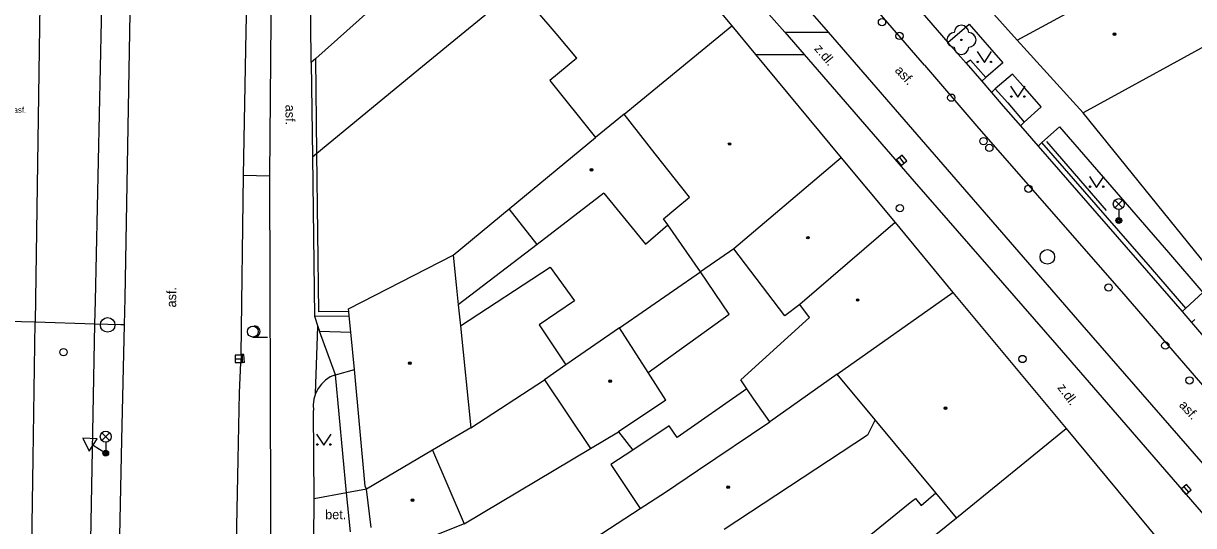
# Model space of a CAD drawing. Extents: x -596229 to -595156, y -1161237 to -1159376.
# Drawn here: x -595385.3 to -595305.1, y -1160821.5 to -1160787 of the extents above; entities that cross this region are included whole.
import ezdxf

# ---------------------------------------------------------------- set-up
doc = ezdxf.new("R2010")
doc.units = 0
for name, color, linetype in [('DOP - rozhrani ploch obecne', 7, 'Continuous'), ('Level 22', 7, 'Continuous'), ('Level 27', 7, 'Continuous'), ('Level 28', 7, 'Continuous'), ('Level 33', 7, 'Continuous'), ('Level 34', 7, 'Continuous'), ('Level 36', 7, 'Continuous'), ('Level 39', 7, 'Continuous'), ('Specificka linie pasportu komunikaci', 7, 'Continuous'), ('TM - budovy zdene_ betonove - VP', 7, 'Continuous'), ('TM - chodniky - VP', 7, 'Continuous'), ('TM - komunikace - VP', 7, 'Continuous'), ('TM - letecke snimky - pomocna linie', 7, 'Continuous'), ('TM - plot drateny_ kovovy - VP', 7, 'Continuous'), ('TM - plot zdeny_ ohradni zed - VP', 7, 'Continuous'), ('TM - podezdivka plotu - VP', 7, 'Continuous'), ('TM - popis povrchu', 7, 'Continuous'), ('TM - rozhrani mezi zpev. plochami mezi sebou - VP', 7, 'Continuous'), ('TM - rozhrani ploch obecne - VP', 7, 'Continuous'), ('TM - zabradli - VP', 7, 'Continuous')]:
    doc.layers.add(name, color=color, linetype=linetype)

msp = doc.modelspace()

# ---------------------------------------------------------------- linework, layer by layer
at = {"layer": 'DOP - rozhrani ploch obecne'}
for points in [[(-595354.66, -1160814.75), (-595349.59, -1160811.44)], [(-595344.52, -1160815.03), (-595343.55, -1160816.28)], [(-595355.1, -1160821.34), (-595346.45, -1160816.17)]]:
    msp.add_lwpolyline(points, dxfattribs=at)
at = {"layer": 'Level 22'}
msp.add_circle((-595321, -1160788.11), 0.05, dxfattribs=at)
for centre, start, end in [((-595321, -1160787.61), 0, 180), ((-595321.5, -1160788.11), 90, 270), ((-595320.5, -1160788.11), 270, 90), ((-595321, -1160788.61), 180, 0)]:
    msp.add_arc(centre, 0.5, start, end, dxfattribs=at)
at = {"layer": 'Level 27'}
for p, q in [((-595325.256, -1160796.185), (-595324.944, -1160796.575)), ((-595370.82, -1160810), (-595370.32, -1160810)), ((-595305.751, -1160818.789), (-595305.429, -1160819.171))]:
    msp.add_line(p, q, dxfattribs=at)
for points in [[(-595325.451, -1160796.341), (-595325.139, -1160796.731), (-595324.749, -1160796.419), (-595325.061, -1160796.029)], [(-595370.82, -1160810.25), (-595370.32, -1160810.25), (-595370.32, -1160809.75), (-595370.82, -1160809.75)], [(-595305.942, -1160818.949), (-595305.621, -1160819.332), (-595305.238, -1160819.011), (-595305.559, -1160818.628)]]:
    msp.add_lwpolyline(points, close=True, dxfattribs=at)
for centre in [(-595315.11, -1160803.01), (-595379.56, -1160807.68)]:
    msp.add_circle(centre, 0.5, dxfattribs=at)
at = {"layer": 'Level 28'}
for centre in [(-595326.45, -1160786.9), (-595325.25, -1160787.84), (-595321.7, -1160792.08), (-595319.49, -1160795.06), (-595319.09, -1160795.53), (-595316.4, -1160798.33), (-595325.22, -1160799.66), (-595310.91, -1160805.11), (-595307.02, -1160809.1), (-595382.59, -1160809.55), (-595316.81, -1160810.02), (-595305.36, -1160811.49)]:
    msp.add_circle(centre, 0.25, dxfattribs=at)
at = {"layer": 'Level 33'}
for p, q in [((-595310.475, -1160799.65), (-595309.945, -1160799.12)), ((-595310.475, -1160799.12), (-595309.945, -1160799.65)), ((-595310.21, -1160799.76), (-595310.21, -1160800.51)), ((-595379.955, -1160815.62), (-595379.425, -1160815.09)), ((-595379.955, -1160815.09), (-595379.425, -1160815.62)), ((-595379.69, -1160815.73), (-595379.69, -1160816.48))]:
    msp.add_line(p, q, dxfattribs=at)
for centre, radius in [((-595310.21, -1160799.385), 0.375), ((-595310.21, -1160800.51), 0.2), ((-595310.21, -1160800.51), 0.145), ((-595310.21, -1160800.51), 0.0876), ((-595379.69, -1160815.355), 0.375), ((-595379.69, -1160816.48), 0.2), ((-595379.69, -1160816.48), 0.145), ((-595379.69, -1160816.48), 0.0876)]:
    msp.add_circle(centre, radius, dxfattribs=at)
at = {"layer": 'Level 34'}
msp.add_line((-595380.543, -1160815.925), (-595379.69, -1160816.48), dxfattribs=at)
msp.add_lwpolyline([(-595380.816, -1160816.344), (-595380.27, -1160815.506), (-595381.269, -1160815.452)], close=True, dxfattribs=at)
at = {"layer": 'Level 36'}
msp.add_line((-595369.6, -1160808.515), (-595368.6, -1160808.515), dxfattribs=at)
for points in [[(-595319.93, -1160788.92), (-595319.43, -1160789.67), (-595318.93, -1160788.92)], [(-595317.63, -1160791.3), (-595317.13, -1160792.05), (-595316.63, -1160791.3)], [(-595312.23, -1160797.49), (-595311.73, -1160798.24), (-595311.23, -1160797.49)], [(-595365.23, -1160815.19), (-595364.73, -1160815.94), (-595364.23, -1160815.19)]]:
    msp.add_lwpolyline(points, dxfattribs=at)
for centre, radius in [((-595319.88, -1160789.62), 0.05), ((-595318.981, -1160789.62), 0.05), ((-595317.58, -1160792), 0.05), ((-595316.681, -1160792), 0.05), ((-595312.18, -1160798.19), 0.05), ((-595311.281, -1160798.19), 0.05), ((-595369.6, -1160808.14), 0.375), ((-595365.18, -1160815.89), 0.05), ((-595364.281, -1160815.89), 0.05)]:
    msp.add_circle(centre, radius, dxfattribs=at)
msp.add_arc((-595369.475, -1160808.14), 0.375, 260.40593, 99.59407, dxfattribs=at)
at = {"layer": 'Level 39'}
for centre, radius in [((-595310.5, -1160787.72), 0.09), ((-595310.5, -1160787.72), 0.0398), ((-595336.9, -1160795.26), 0.09), ((-595336.9, -1160795.26), 0.0398), ((-595346.38, -1160797.03), 0.09), ((-595346.38, -1160797.03), 0.0398), ((-595331.53, -1160801.69), 0.09), ((-595331.53, -1160801.69), 0.0398), ((-595328.12, -1160805.97), 0.09), ((-595328.12, -1160805.97), 0.0398), ((-595358.84, -1160810.31), 0.09), ((-595358.84, -1160810.31), 0.0398), ((-595345.1, -1160811.54), 0.09), ((-595345.1, -1160811.54), 0.0398), ((-595322.1, -1160813.4), 0.09), ((-595322.1, -1160813.4), 0.0398), ((-595337, -1160818.82), 0.09), ((-595337, -1160818.82), 0.0398), ((-595358.65, -1160819.71), 0.09), ((-595358.65, -1160819.71), 0.0398)]:
    msp.add_circle(centre, radius, dxfattribs=at)
at = {"layer": 'Specificka linie pasportu komunikaci'}
for points in [[(-595382.8, -1160696.45), (-595382.91, -1160701.1), (-595383.04, -1160709.3), (-595383.12, -1160714.32), (-595383.31, -1160725.42), (-595383.52, -1160738.91), (-595384.53, -1160807.5)], [(-595333.11, -1160787.59), (-595330.14, -1160787.59)], [(-595335.12, -1160789.11), (-595331.79, -1160789.12)], [(-595384.53, -1160807.5), (-595388.31, -1160807.39)], [(-595385.43, -1160866.94), (-595384.67, -1160816.82), (-595384.53, -1160807.5)], [(-595380.43, -1160807.62), (-595384.53, -1160807.5)], [(-595365.37, -1160807.09), (-595365.14, -1160807.78)], [(-595378.43, -1160807.68), (-595378.65, -1160807.67), (-595380.43, -1160807.62)], [(-595365.31, -1160812.4), (-595365.14, -1160807.78)], [(-595365.14, -1160807.78), (-595365.03, -1160808.12)], [(-595363.93, -1160811.1), (-595365.03, -1160808.12)], [(-595365.03, -1160808.12), (-595362.88, -1160808.18)], [(-595370.4, -1160809.71), (-595370.43, -1160810.26)], [(-595363.17, -1160819.22), (-595363.93, -1160811.1)], [(-595362.91, -1160821.89), (-595363.17, -1160819.22)]]:
    msp.add_lwpolyline(points, dxfattribs=at)
at = {"layer": 'TM - budovy zdene_ betonove - VP'}
for points in [[(-595365.59, -1160789.67), (-595365.68, -1160781.45)], [(-595340.01, -1160783.22), (-595336.74, -1160787.15)], [(-595317.18, -1160788.14), (-595322, -1160782.72)], [(-595317.18, -1160788.14), (-595309.06, -1160783.72)], [(-595360.18, -1160784.82), (-595365.29, -1160789.4)], [(-595348.8, -1160787.67), (-595351.44, -1160784.55)], [(-595344.13, -1160793.22), (-595336.74, -1160787.15)], [(-595336.74, -1160787.15), (-595335.12, -1160789.11)], [(-595347.37, -1160789.37), (-595348.8, -1160787.67)], [(-595312.66, -1160793.12), (-595317.18, -1160788.14)], [(-595302.4, -1160787.5), (-595312.66, -1160793.12)], [(-595365.29, -1160789.4), (-595365.59, -1160789.67)], [(-595347.37, -1160789.37), (-595349.23, -1160790.9)], [(-595335.12, -1160789.11), (-595329.24, -1160796.21)], [(-595349.23, -1160790.9), (-595346.09, -1160794.82)], [(-595344.13, -1160793.22), (-595346.09, -1160794.82)], [(-595342, -1160795.93), (-595344.13, -1160793.22)], [(-595303.75, -1160804.13), (-595312.66, -1160793.12)], [(-595352.03, -1160799.71), (-595346.09, -1160794.82)], [(-595340.18, -1160798.24), (-595342, -1160795.93)], [(-595329.24, -1160796.21), (-595336.62, -1160802.45)], [(-595329.24, -1160796.21), (-595325.54, -1160800.64)], [(-595345.52, -1160798.63), (-595350.11, -1160802.15)], [(-595339.65, -1160798.92), (-595340.18, -1160798.24)], [(-595340.58, -1160799.69), (-595339.65, -1160798.92)], [(-595350.11, -1160802.15), (-595352.03, -1160799.71)], [(-595341.43, -1160800.39), (-595340.58, -1160799.69)], [(-595341.15, -1160800.8), (-595341.43, -1160800.39)], [(-595338.9, -1160804.03), (-595341.15, -1160800.8)], [(-595325.54, -1160800.64), (-595332.09, -1160806.28)], [(-595325.54, -1160800.64), (-595321.59, -1160805.46)], [(-595336.62, -1160802.45), (-595338.9, -1160804.03)], [(-595333.11, -1160807.06), (-595336.62, -1160802.45)], [(-595363.03, -1160806.58), (-595355.87, -1160802.89)], [(-595355.87, -1160802.89), (-595355.66, -1160804.92)], [(-595355.66, -1160804.92), (-595355.52, -1160806.3)], [(-595329.52, -1160811.07), (-595321.59, -1160805.46)], [(-595321.59, -1160805.46), (-595313.82, -1160814.8)], [(-595363.01, -1160806.76), (-595363.03, -1160806.58)], [(-595355.52, -1160806.3), (-595355.37, -1160807.74)], [(-595332.09, -1160806.28), (-595333.11, -1160807.06)], [(-595331.43, -1160807.16), (-595332.09, -1160806.28)], [(-595362.99, -1160807.06), (-595363.01, -1160806.76)], [(-595362.88, -1160808.18), (-595362.99, -1160807.06)], [(-595336.13, -1160811.46), (-595331.43, -1160807.16)], [(-595362.64, -1160810.75), (-595362.88, -1160808.18)], [(-595355.37, -1160807.74), (-595354.66, -1160814.75)], [(-595344.45, -1160807.88), (-595348.14, -1160810.43)], [(-595342.49, -1160810.95), (-595344.45, -1160807.88)], [(-595361.9, -1160818.76), (-595362.64, -1160810.75)], [(-595348.14, -1160810.43), (-595349.59, -1160811.44)], [(-595349.59, -1160811.44), (-595346.45, -1160816.17)], [(-595341.27, -1160812.85), (-595342.49, -1160810.95)], [(-595335.71, -1160812.08), (-595336.13, -1160811.46)], [(-595329.52, -1160811.07), (-595334.14, -1160814.34)], [(-595326.93, -1160814.19), (-595329.52, -1160811.07)], [(-595335.25, -1160812.77), (-595335.71, -1160812.08)], [(-595341.27, -1160812.85), (-595344.52, -1160815.03)], [(-595334.14, -1160814.34), (-595335.25, -1160812.77)], [(-595354.66, -1160814.75), (-595357.28, -1160816.29)], [(-595339.1, -1160817.67), (-595334.14, -1160814.34)], [(-595326.93, -1160814.19), (-595327.44, -1160815.26)], [(-595322.75, -1160819.22), (-595326.93, -1160814.19)], [(-595346.45, -1160816.17), (-595344.52, -1160815.03)], [(-595327.44, -1160815.26), (-595337.27, -1160821.72)], [(-595321.34, -1160820.92), (-595313.82, -1160814.8)], [(-595313.82, -1160814.8), (-595306.06, -1160824.15)], [(-595357.28, -1160816.29), (-595361.8, -1160818.95)], [(-595357.28, -1160816.29), (-595355.1, -1160821.34)], [(-595341.31, -1160819.16), (-595339.1, -1160817.67)], [(-595361.8, -1160818.95), (-595361.9, -1160818.76)], [(-595361.49, -1160821.58), (-595361.8, -1160818.95)], [(-595343.03, -1160820.28), (-595341.31, -1160819.16)], [(-595324.52, -1160819.88), (-595324.16, -1160819.59)], [(-595324.16, -1160819.59), (-595323.77, -1160820.07)], [(-595323.77, -1160820.07), (-595322.75, -1160819.22)], [(-595321.34, -1160820.92), (-595322.75, -1160819.22)], [(-595346.71, -1160822.68), (-595343.03, -1160820.28)], [(-595327.58, -1160822.36), (-595324.52, -1160819.88)], [(-595322.75, -1160822.07), (-595321.34, -1160820.92)], [(-595355.1, -1160821.34), (-595360.9, -1160823.65)]]:
    msp.add_lwpolyline(points, dxfattribs=at)
at = {"layer": 'TM - chodniky - VP'}
for points in [[(-595321.94, -1160788.3), (-595320.48, -1160787.03), (-595318.16, -1160789.69), (-595319.33, -1160790.69)], [(-595319.33, -1160790.69), (-595319.61, -1160790.95)], [(-595316.69, -1160793.75), (-595315.54, -1160792.7), (-595316.63, -1160791.46), (-595317.49, -1160790.47), (-595318.68, -1160791.48)], [(-595318.68, -1160791.48), (-595318.94, -1160791.73)], [(-595316.69, -1160793.75), (-595316.95, -1160794.02)], [(-595315.49, -1160795.15), (-595314.28, -1160794.09), (-595306.81, -1160802.72), (-595304.44, -1160805.45), (-595305.61, -1160806.53)], [(-595315.49, -1160795.15), (-595315.75, -1160795.4)], [(-595305.61, -1160806.53), (-595305.87, -1160806.77)], [(-595305, -1160807.3), (-595305.22, -1160807.52)]]:
    msp.add_lwpolyline(points, dxfattribs=at)
at = {"layer": 'TM - komunikace - VP'}
for points in [[(-595380.43, -1160807.62), (-595380.4, -1160806.02), (-595379.78, -1160777.18), (-595379.88, -1160747.63), (-595380.03, -1160742.01), (-595379.96, -1160737.08), (-595380.6, -1160722.52), (-595381.36, -1160710.8), (-595382.7, -1160696.44)], [(-595377.97, -1160747.33), (-595377.97, -1160747.6), (-595377.87, -1160777.13), (-595378.39, -1160805.85), (-595378.43, -1160807.68)], [(-595356.91, -1160759.41), (-595355.88, -1160761.06), (-595355.25, -1160762.01), (-595354.07, -1160763.42), (-595345.87, -1160773.22), (-595333.11, -1160787.59)], [(-595370.24, -1160797.41), (-595370.05, -1160787.53), (-595369.86, -1160778.29), (-595369.71, -1160765.33)], [(-595368.32, -1160781.45), (-595368.46, -1160797.44)], [(-595325.89, -1160783.69), (-595321.94, -1160788.3)], [(-595333.11, -1160787.59), (-595331.79, -1160789.12)], [(-595321.94, -1160788.3), (-595320.67, -1160789.71)], [(-595331.79, -1160789.12), (-595324.24, -1160797.83), (-595314.47, -1160809.08), (-595304.26, -1160820.86), (-595291.98, -1160834.93), (-595278.71, -1160850.3), (-595269.81, -1160860.52), (-595268.22, -1160862.39), (-595264.71, -1160866.13), (-595260.21, -1160870.69), (-595255.21, -1160875.27), (-595250.97, -1160878.68), (-595250.23, -1160879.29), (-595235.73, -1160890.16), (-595228.87, -1160895.25), (-595228.13, -1160895.88)], [(-595320.67, -1160789.71), (-595319.61, -1160790.95)], [(-595319.61, -1160790.95), (-595318.94, -1160791.73)], [(-595318.94, -1160791.73), (-595318.14, -1160792.66), (-595316.95, -1160794.02)], [(-595316.95, -1160794.02), (-595315.75, -1160795.4)], [(-595315.75, -1160795.4), (-595308.31, -1160803.94), (-595305.87, -1160806.77)], [(-595370.4, -1160809.71), (-595370.24, -1160797.41)], [(-595368.46, -1160797.44), (-595368.42, -1160812.3), (-595368.36, -1160827.93), (-595368.41, -1160837.62)], [(-595305.87, -1160806.77), (-595305.22, -1160807.52)], [(-595305.22, -1160807.52), (-595303.87, -1160809.09)], [(-595381.6, -1160868.73), (-595381.34, -1160855.76), (-595381.2, -1160848.38), (-595380.43, -1160807.62)], [(-595378.43, -1160807.68), (-595378.6, -1160815.58), (-595379.3, -1160848.56), (-595379.57, -1160860.98), (-595379.71, -1160869.15)], [(-595370.21, -1160809.71), (-595370.4, -1160809.71)], [(-595370.18, -1160810.27), (-595370.21, -1160809.71)], [(-595370.51, -1160812.35), (-595370.43, -1160810.26)], [(-595370.18, -1160810.27), (-595370.43, -1160810.26)], [(-595363.93, -1160811.1), (-595362.64, -1160810.75)], [(-595363.93, -1160811.1), (-595364.29, -1160811.25), (-595364.62, -1160811.47), (-595364.9, -1160811.74), (-595365.13, -1160812.05), (-595365.31, -1160812.4)], [(-595371.02, -1160837.57), (-595370.61, -1160816.92), (-595370.51, -1160812.35)], [(-595365.31, -1160812.4), (-595365.41, -1160812.77), (-595365.46, -1160813.16), (-595365.43, -1160813.55)], [(-595365.4, -1160819.61), (-595365.43, -1160813.55)], [(-595365.41, -1160822.43), (-595365.4, -1160819.61)]]:
    msp.add_lwpolyline(points, dxfattribs=at)
at = {"layer": 'TM - letecke snimky - pomocna linie'}
for points in [[(-595345.52, -1160798.63), (-595342.68, -1160802.13), (-595341.15, -1160800.8)], [(-595350.11, -1160802.15), (-595355.52, -1160806.3)], [(-595355.37, -1160807.74), (-595349.21, -1160803.71), (-595347.54, -1160806.02), (-595349.96, -1160807.68), (-595348.14, -1160810.43)], [(-595342.49, -1160810.95), (-595336.93, -1160806.95), (-595338.9, -1160804.03)], [(-595335.71, -1160812.08), (-595340.51, -1160815.4), (-595341.04, -1160814.62), (-595343.55, -1160816.28)], [(-595343.55, -1160816.28), (-595345.06, -1160817.27), (-595343.03, -1160820.28)]]:
    msp.add_lwpolyline(points, dxfattribs=at)
at = {"layer": 'TM - plot drateny_ kovovy - VP'}
for points in [[(-595355.32, -1160787.74), (-595351.44, -1160784.55)], [(-595357.97, -1160789.92), (-595355.32, -1160787.74)], [(-595365.21, -1160795.89), (-595357.97, -1160789.92)], [(-595365.51, -1160796.14), (-595365.21, -1160795.89)]]:
    msp.add_lwpolyline(points, dxfattribs=at)
at = {"layer": 'TM - plot zdeny_ ohradni zed - VP'}
for points in [[(-595365.21, -1160795.89), (-595365.29, -1160789.4)], [(-595365.07, -1160806.79), (-595365.21, -1160795.89)], [(-595355.87, -1160802.89), (-595352.03, -1160799.71)], [(-595344.45, -1160807.88), (-595338.9, -1160804.03)], [(-595363.01, -1160806.76), (-595365.07, -1160806.79)]]:
    msp.add_lwpolyline(points, dxfattribs=at)
at = {"layer": 'TM - podezdivka plotu - VP'}
for points in [[(-595365.59, -1160789.67), (-595365.51, -1160796.14)], [(-595365.51, -1160796.14), (-595365.37, -1160807.09)], [(-595365.37, -1160807.09), (-595362.99, -1160807.06)]]:
    msp.add_lwpolyline(points, dxfattribs=at)
at = {"layer": 'TM - rozhrani mezi zpev. plochami mezi sebou - VP'}
for points in [[(-595336.89, -1160779.82), (-595330.14, -1160787.59)], [(-595323.53, -1160789.84), (-595330.92, -1160781.29)], [(-595330.14, -1160787.59), (-595322.57, -1160796.32), (-595312.74, -1160807.68), (-595302.57, -1160819.37), (-595293.79, -1160829.51), (-595290.31, -1160833.46), (-595276.97, -1160848.82), (-595266.45, -1160860.94), (-595265.98, -1160861.47), (-595264.02, -1160863.63), (-595262.14, -1160865.56), (-595257.84, -1160869.86), (-595253.82, -1160873.48), (-595248.84, -1160877.48), (-595248.03, -1160878.08), (-595234.27, -1160888.37), (-595226.77, -1160894.04)], [(-595323.53, -1160789.84), (-595319.8, -1160794.2), (-595310.03, -1160805.39), (-595299.91, -1160817.08), (-595292.28, -1160825.84)]]:
    msp.add_lwpolyline(points, dxfattribs=at)
at = {"layer": 'TM - rozhrani ploch obecne - VP'}
for points in [[(-595319.33, -1160790.69), (-595320.39, -1160789.51), (-595320.67, -1160789.71)], [(-595318.68, -1160791.48), (-595317.82, -1160792.44), (-595316.69, -1160793.75)], [(-595305.61, -1160806.53), (-595308.03, -1160803.72), (-595315.49, -1160795.15)], [(-595370.24, -1160797.41), (-595368.46, -1160797.44)], [(-595363.17, -1160819.22), (-595365.4, -1160819.61)], [(-595361.8, -1160818.95), (-595363.17, -1160819.22)]]:
    msp.add_lwpolyline(points, dxfattribs=at)
at = {"layer": 'TM - zabradli - VP'}
msp.add_lwpolyline([(-595315.16, -1160795.08), (-595311.08, -1160799.83)], dxfattribs=at)

# ---------------------------------------------------------------- texts
at = {"layer": 'TM - popis povrchu'}
for s, height, rotation, p in [('z.dl.', 0.65, 310.22, (-595331.13, -1160788.74)), ('asf.', 0.65, 312.64, (-595325.61, -1160790.24)), ('asf.', 0.4, 0.08938, (-595386.01, -1160793.12)), ('asf.', 0.65, 270, (-595367.36, -1160792.56)), ('asf.', 0.65, 90, (-595374.86, -1160806.48)), ('z.dl.', 0.65, 306.31, (-595314.45, -1160811.99)), ('asf.', 0.65, 312.64, (-595306.12, -1160813.22))]:
    msp.add_text(s, height=height, rotation=rotation, dxfattribs=at).set_placement(p)
msp.add_text('bet.', height=0.65, dxfattribs=at).set_placement((-595364.64, -1160821.02))

doc.saveas('drawing.dxf')
